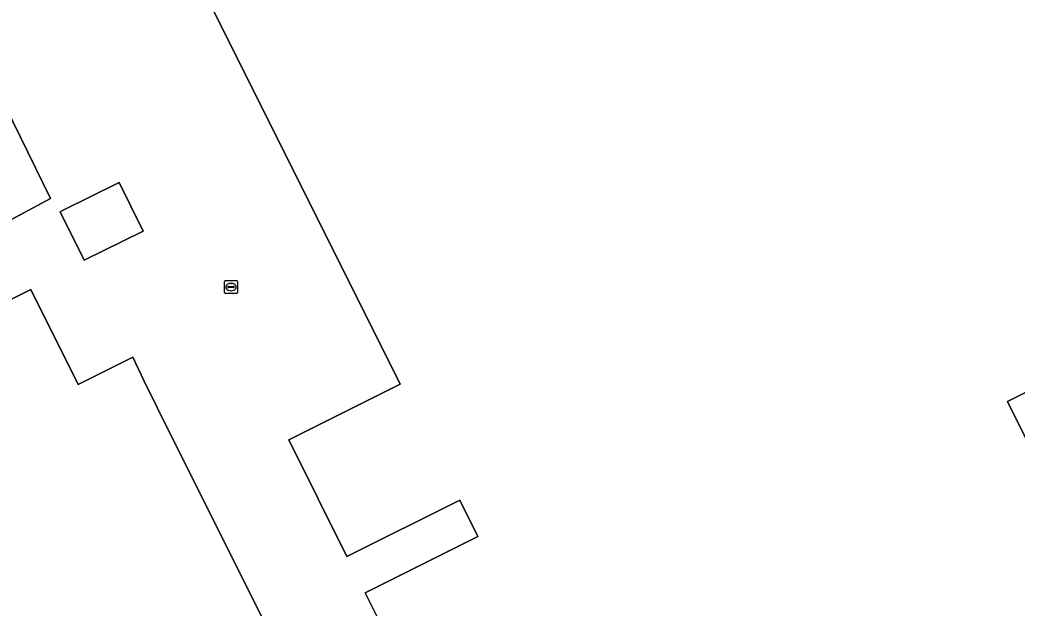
# Model space of a CAD drawing. Extents: x 158455 to 159797, y 387218 to 388672.
# Drawn here: x 158959.8 to 159036.6, y 387547.3 to 387592.7 of the extents above; entities that cross this region are included whole.
import ezdxf

# ---------------------------------------------------------------- set-up
doc = ezdxf.new("R2010")
doc.units = 0
for name, color, linetype in [('IMGEO_Erf', 7, 'Continuous'), ('IMGEO_Kolk', 7, 'Continuous'), ('IMGEO_Pand', 7, 'Continuous'), ('IMGEO_Voetpad_open', 7, 'Continuous')]:
    doc.layers.add(name, color=color, linetype=linetype)

msp = doc.modelspace()

# ---------------------------------------------------------------- linework, layer by layer
at = {"layer": 'IMGEO_Erf'}
for points in [[(158990.195, 387540.846), (158986.374, 387548.51), (158995.069, 387552.858), (158993.663, 387555.669), (158984.967, 387551.32), (158980.49, 387560.322), (158989.066, 387564.615), (158974.258, 387594.339), (158982.888, 387598.642), (158969.841, 387624.709), (158951.609, 387615.644), (158945.355, 387612.535), (158947.378, 387608.501), (158947.594, 387608.591), (158962.13, 387578.938), (158957.303, 387576.367), (158957.461, 387576.099), (158949.423, 387571.741), (158940.337, 387566.834), (158928.053, 387560.231), (158922.139, 387557.033), (158911.263, 387551.149), (158905.98, 387548.289), (158895.605, 387542.69)], [(158961.6, 387535.718), (158952.059, 387554.806), (158957.728, 387557.622), (158956.386, 387560.305), (158956.09, 387560.157), (158952.931, 387566.476), (158953.678, 387566.859), (158954.312, 387568.777), (158960.613, 387571.916), (158964.251, 387564.592), (158968.455, 387566.688), (158969.322, 387564.904), (158970.358, 387562.77), (158984.643, 387534.149)]]:
    msp.add_lwpolyline(points, dxfattribs=at)
msp.add_lwpolyline([(158969.259, 387576.419), (158964.717, 387574.174), (158962.868, 387577.912), (158963.034, 387577.994), (158967.411, 387580.159)], close=True, dxfattribs=at)
at = {"layer": 'IMGEO_Kolk'}
for p, q in [((158975.535, 387571.672), (158975.535, 387572.524)), ((158975.61, 387572.598), (158976.462, 387572.598)), ((158975.837, 387572.141), (158976.235, 387572.141)), ((158976.023, 387572.378), (158976.048, 387572.378)), ((158976.536, 387572.524), (158976.536, 387571.672)), ((158976.462, 387571.598), (158975.61, 387571.598)), ((158975.794, 387572.092), (158975.794, 387572.104)), ((158976.232, 387572.055), (158975.834, 387572.055)), ((158976.046, 387571.818), (158976.021, 387571.818)), ((158976.278, 387572.104), (158976.278, 387572.092))]:
    msp.add_line(p, q, dxfattribs=at)
for points in [[(158975.535, 387571.672), (158975.535, 387572.524)], [(158975.61, 387572.598), (158976.462, 387572.598)], [(158976.536, 387572.524), (158976.536, 387571.672)], [(158976.462, 387571.598), (158975.61, 387571.598)]]:
    msp.add_lwpolyline(points, dxfattribs=at)
for centre, radius, start, end in [((158975.612, 387572.522), 0.0765, 91.55205, 178.44795), ((158975.612, 387572.522), 0.0765, 91.55205, 178.44795), ((158975.834, 387572.101), 0.0403, 85.87752, 175.75265), ((158976.239, 387572.103), 0.0386, 1.73085, 96.63898), ((158976.46, 387572.522), 0.0765, 1.55205, 88.44795), ((158976.46, 387572.522), 0.0765, 1.55205, 88.44795), ((158975.612, 387571.674), 0.0765, 181.55205, 268.44795), ((158975.612, 387571.674), 0.0765, 181.55205, 268.44795), ((158975.831, 387572.091), 0.0366, 178.93798, 274.71019), ((158976.235, 387572.098), 0.043, 264.86636, 352.45326), ((158976.46, 387571.674), 0.0765, 271.55205, 358.44795), ((158976.46, 387571.674), 0.0765, 271.55205, 358.44795)]:
    msp.add_arc(centre, radius, start, end, dxfattribs=at)
for centre, major_axis, ratio, start_param, end_param in [((158976.022, 387572.098), (-0.387, 0.002), 0.722429, 4.712389, 7.853982), ((158976.047, 387572.098), (-0.39, 0.002), 0.717154, 1.570796, 4.712389)]:
    msp.add_ellipse(centre, major_axis=major_axis, ratio=ratio, start_param=start_param, end_param=end_param, dxfattribs=at)
at = {"layer": 'IMGEO_Pand'}
for points in [[(159036.947, 387593.79), (159024.254, 387619.231), (159024.817, 387620.962), (159023.01, 387624.548), (159021.858, 387623.967), (159019.945, 387627.812), (159016.396, 387626.055), (159014.949, 387628.907), (159011.917, 387627.37), (159004.608, 387641.996), (159000, 387639.704), (158969.841, 387624.709), (158982.888, 387598.642), (158974.258, 387594.339), (158989.066, 387564.615), (158980.49, 387560.322), (158984.967, 387551.32), (158993.663, 387555.669), (158995.069, 387552.858), (158986.374, 387548.51), (158990.195, 387540.846)], [(159058.387, 387518.146), (159035.885, 387563.273), (159046.292, 387568.445)]]:
    msp.add_lwpolyline(points, dxfattribs=at)
for points in [[(158969.259, 387576.419), (158967.411, 387580.159), (158963.034, 387577.994), (158962.868, 387577.912), (158964.717, 387574.174)], [(158968.455, 387566.688), (158964.251, 387564.592), (158960.613, 387571.916), (158954.312, 387568.777), (158953.678, 387566.859), (158952.931, 387566.476), (158956.09, 387560.157), (158956.386, 387560.305), (158957.728, 387557.622), (158952.059, 387554.806), (158961.6, 387535.718), (158956.691, 387533.271), (158962.688, 387522.246), (158980.248, 387531.766), (158984.643, 387534.149), (158970.358, 387562.77), (158969.322, 387564.904)]]:
    msp.add_lwpolyline(points, close=True, dxfattribs=at)
at = {"layer": 'IMGEO_Voetpad_open'}
for points in [[(158948.418, 387573.599), (158949.423, 387571.741), (158957.461, 387576.099), (158957.303, 387576.367), (158962.13, 387578.938), (158947.594, 387608.591), (158947.378, 387608.501), (158945.355, 387612.535), (158933.668, 387635.841), (158933.55, 387636.401)], [(159046.292, 387568.445), (159035.885, 387563.273), (159058.387, 387518.146)]]:
    msp.add_lwpolyline(points, dxfattribs=at)

doc.saveas('drawing.dxf')
